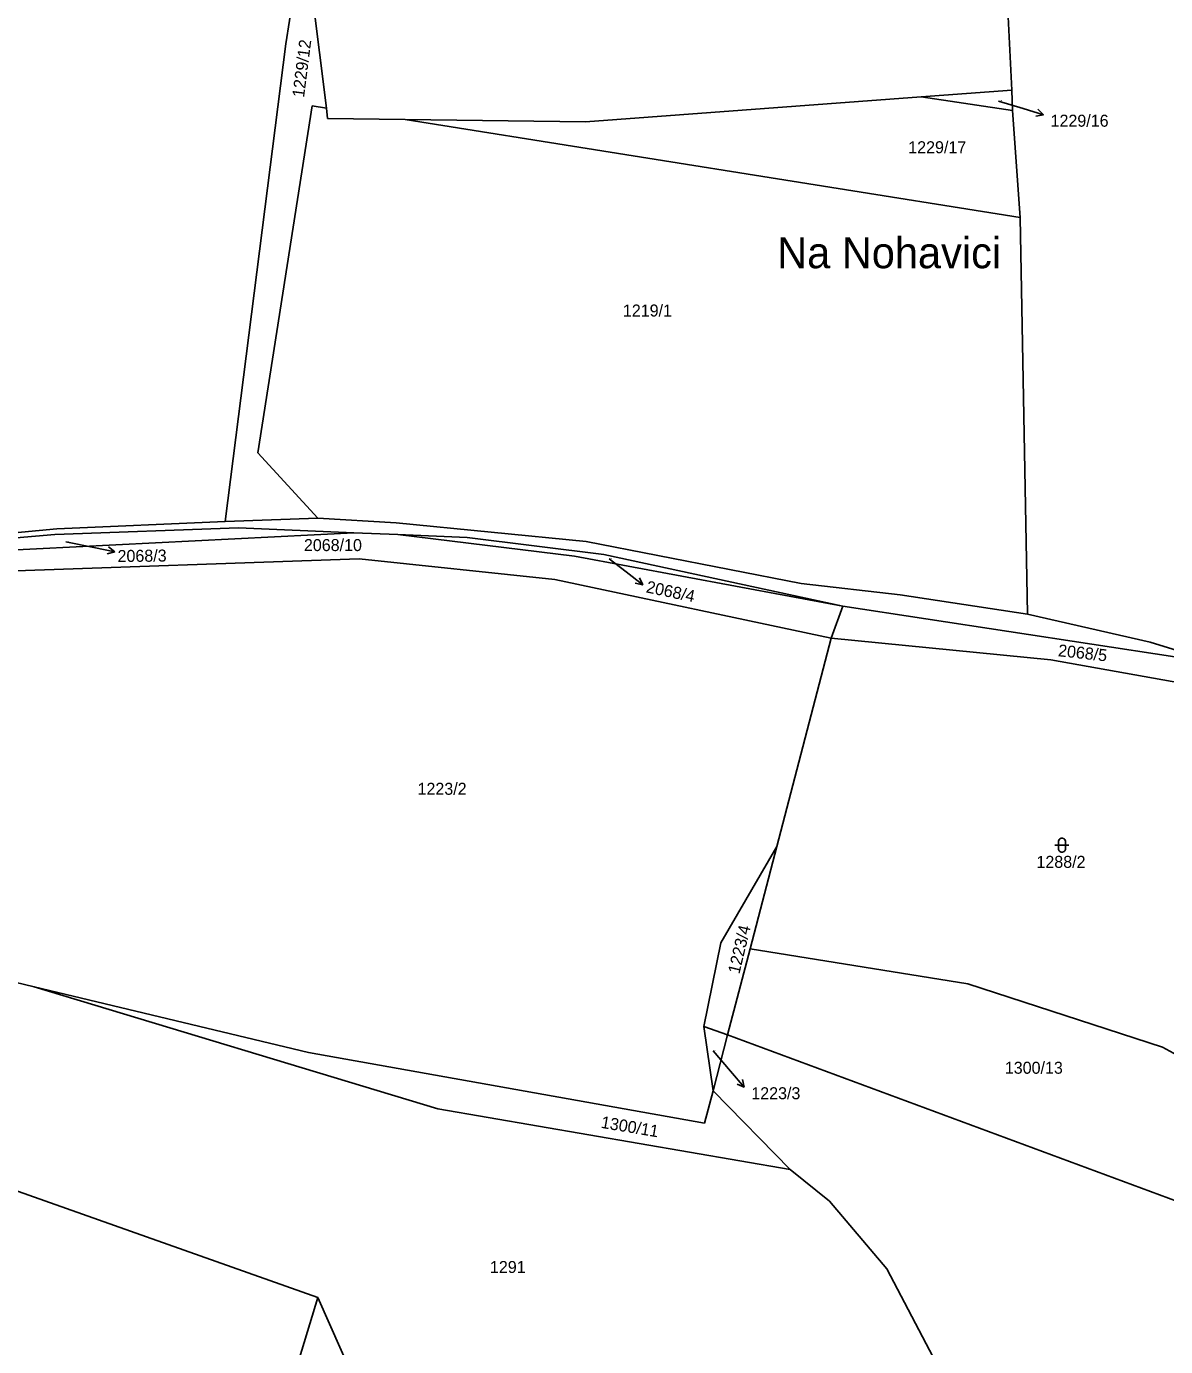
# Model space of a CAD drawing. Extents: x -795483 to -789093, y -1112258 to -1108741.
# Drawn here: x -793351.3 to -793189.9, y -1109756.5 to -1109569.4 of the extents above; entities that cross this region are included whole.
import ezdxf

# ---------------------------------------------------------------- set-up
doc = ezdxf.new("R2010")
doc.units = 0
for name, color, linetype in [('Komunikace', 7, 'Continuous'), ('Vrstva 1', 7, 'Continuous'), ('Vrstva 14', 7, 'Continuous'), ('Vrstva 16', 7, 'Continuous'), ('Vrstva 23', 7, 'Continuous'), ('Vrstva 39', 7, 'Continuous')]:
    doc.layers.add(name, color=color, linetype=linetype)

msp = doc.modelspace()

# ---------------------------------------------------------------- linework, layer by layer
at = {"layer": 'Komunikace'}
for p, q in [((-793213.59, -1109580.03), (-793210.07, -1109581.09)), ((-793345.69, -1109642.48), (-793341.7, -1109643.28)), ((-793268.73, -1109644.87), (-793266.33, -1109646.72)), ((-793253.98, -1109714.58), (-793251.53, -1109717.46))]:
    msp.add_line(p, q, dxfattribs=at)
at = {"layer": 'Vrstva 1'}
for p, q in [((-793214.41, -1109524.33), (-793211.7, -1109578.49)), ((-793311.97, -1109555.1), (-793314.51, -1109571.91)), ((-793311.97, -1109555.1), (-793308.78, -1109581.02)), ((-793314.51, -1109571.91), (-793323.12, -1109639.61)), ((-793211.7, -1109578.49), (-793224.55, -1109579.44)), ((-793211.58, -1109581.36), (-793211.7, -1109578.49)), ((-793318.49, -1109629.88), (-793310.8, -1109580.69)), ((-793310.8, -1109580.69), (-793308.78, -1109581.02)), ((-793224.55, -1109579.44), (-793272.07, -1109582.97)), ((-793211.58, -1109581.36), (-793224.55, -1109579.44)), ((-793308.6, -1109582.51), (-793308.78, -1109581.02)), ((-793297.6, -1109582.65), (-793308.6, -1109582.51)), ((-793297.6, -1109582.65), (-793210.52, -1109596.5)), ((-793272.07, -1109582.97), (-793297.6, -1109582.65)), ((-793210.52, -1109596.5), (-793211.58, -1109581.36)), ((-793210.52, -1109596.5), (-793209.47, -1109652.73)), ((-793310, -1109639.14), (-793318.49, -1109629.88)), ((-793346.95, -1109640.65), (-793362.21, -1109642.01)), ((-793347.26, -1109641.43), (-793321.21, -1109640.51)), ((-793323.12, -1109639.61), (-793346.95, -1109640.65)), ((-793323.12, -1109639.61), (-793310, -1109639.14)), ((-793321.21, -1109640.51), (-793304.88, -1109641.19)), ((-793298.88, -1109639.76), (-793310, -1109639.14)), ((-793271.98, -1109642.44), (-793298.88, -1109639.76)), ((-793381.7, -1109644.41), (-793347.26, -1109641.43)), ((-793362.32, -1109644.07), (-793304.88, -1109641.19)), ((-793304.88, -1109641.19), (-793298.68, -1109641.45)), ((-793298.68, -1109641.45), (-793288.84, -1109641.85)), ((-793298.68, -1109641.45), (-793273.61, -1109644.52)), ((-793288.84, -1109641.85), (-793269.46, -1109644.25)), ((-793241.52, -1109648.36), (-793271.98, -1109642.44)), ((-793273.61, -1109644.52), (-793235.64, -1109651.6)), ((-793269.46, -1109644.25), (-793235.64, -1109651.6)), ((-793363.88, -1109646.95), (-793304.12, -1109644.87)), ((-793304.12, -1109644.87), (-793276.4, -1109647.8)), ((-793276.4, -1109647.8), (-793237.3, -1109656.12)), ((-793227.51, -1109649.99), (-793241.52, -1109648.36)), ((-793209.47, -1109652.73), (-793227.51, -1109649.99)), ((-793237.3, -1109656.12), (-793235.64, -1109651.6)), ((-793235.64, -1109651.6), (-793188.62, -1109658.77)), ((-793192.11, -1109656.69), (-793209.47, -1109652.73)), ((-793237.3, -1109656.12), (-793244.99, -1109685.63)), ((-793237.3, -1109656.12), (-793206.18, -1109659.17)), ((-793167.35, -1109664.41), (-793192.11, -1109656.69)), ((-793206.18, -1109659.17), (-793187.66, -1109662.48)), ((-793244.99, -1109685.63), (-793252.89, -1109699.27)), ((-793244.99, -1109685.63), (-793248.77, -1109700.14)), ((-793252.89, -1109699.27), (-793255.33, -1109711.15)), ((-793251.94, -1109712.31), (-793248.77, -1109700.14)), ((-793248.77, -1109700.14), (-793217.91, -1109705.1)), ((-793359.13, -1109703.34), (-793350.15, -1109705.5)), ((-793293, -1109722.8), (-793350.15, -1109705.5)), ((-793350.15, -1109705.5), (-793311.33, -1109714.84)), ((-793217.91, -1109705.1), (-793190.35, -1109714.05)), ((-793255.33, -1109711.15), (-793254.01, -1109720.27)), ((-793255.33, -1109711.15), (-793251.94, -1109712.31)), ((-793254.01, -1109720.27), (-793251.94, -1109712.31)), ((-793251.94, -1109712.31), (-793171.51, -1109742.12)), ((-793311.33, -1109714.84), (-793255.2, -1109724.83)), ((-793190.35, -1109714.05), (-793172.48, -1109723.97)), ((-793255.2, -1109724.83), (-793254.01, -1109720.27)), ((-793254.01, -1109720.27), (-793243.08, -1109731.38)), ((-793293, -1109722.8), (-793243.08, -1109731.38)), ((-793309.98, -1109749.51), (-793374.73, -1109726.6)), ((-793237.51, -1109735.87), (-793243.08, -1109731.38)), ((-793229.41, -1109745.49), (-793237.51, -1109735.87)), ((-793222.84, -1109757.97), (-793229.41, -1109745.49)), ((-793309.98, -1109749.51), (-793326.53, -1109803.56)), ((-793296.41, -1109780.09), (-793309.98, -1109749.51))]:
    msp.add_line(p, q, dxfattribs=at)
at = {"layer": 'Vrstva 16'}
for p, q in [((-793210.07, -1109581.09), (-793207.2, -1109581.96)), ((-793207.2, -1109581.96), (-793208.3, -1109582.15)), ((-793207.2, -1109581.96), (-793208.01, -1109581.19)), ((-793341.7, -1109643.28), (-793338.76, -1109643.87)), ((-793338.76, -1109643.87), (-793339.84, -1109644.16)), ((-793338.76, -1109643.87), (-793339.64, -1109643.18)), ((-793266.33, -1109646.72), (-793263.96, -1109648.55)), ((-793263.96, -1109648.55), (-793264.44, -1109647.55)), ((-793263.96, -1109648.55), (-793265.05, -1109648.34)), ((-793251.53, -1109717.46), (-793249.59, -1109719.74)), ((-793249.59, -1109719.74), (-793250.61, -1109719.31)), ((-793249.59, -1109719.74), (-793249.85, -1109718.66))]:
    msp.add_line(p, q, dxfattribs=at)
at = {"layer": 'Vrstva 23'}
for p, q in [((-793205.59, -1109685.46), (-793203.59, -1109685.46)), ((-793205.09, -1109684.86), (-793204.99, -1109684.66)), ((-793205.09, -1109686.06), (-793205.09, -1109684.86)), ((-793204.99, -1109684.66), (-793204.89, -1109684.56)), ((-793204.89, -1109684.56), (-793204.69, -1109684.46)), ((-793204.69, -1109684.46), (-793204.49, -1109684.46)), ((-793204.49, -1109684.46), (-793204.29, -1109684.56)), ((-793204.29, -1109684.56), (-793204.19, -1109684.66)), ((-793204.19, -1109684.66), (-793204.09, -1109684.86)), ((-793204.09, -1109684.86), (-793204.09, -1109686.06)), ((-793204.99, -1109686.26), (-793205.09, -1109686.06)), ((-793204.89, -1109686.36), (-793204.99, -1109686.26)), ((-793204.69, -1109686.46), (-793204.89, -1109686.36)), ((-793204.49, -1109686.46), (-793204.69, -1109686.46)), ((-793204.29, -1109686.36), (-793204.49, -1109686.46)), ((-793204.19, -1109686.26), (-793204.29, -1109686.36)), ((-793204.09, -1109686.06), (-793204.19, -1109686.26))]:
    msp.add_line(p, q, dxfattribs=at)

# ---------------------------------------------------------------- texts
at = {"layer": 'Vrstva 14'}
for s, rotation, p in [('1229/12', 82.7739, (-793311.94, -1109579.58)), ('2068/5', 353.7966, (-793205.2, -1109658.67)), ('1223/4', 76.5241, (-793250.28, -1109703.78)), ('1300/11', 350.4284, (-793269.97, -1109725.48))]:
    msp.add_text(s, height=1.7, rotation=rotation, dxfattribs=at).set_placement(p)
for s, height, p in [('1229/16', 0.1, (-793213.59, -1109580.03)), ('1229/17', 1.7, (-793226.36, -1109587.42)), ('1219/1', 1.7, (-793266.78, -1109610.55)), ('2068/3', 0.1, (-793345.69, -1109642.48)), ('2068/10', 1.7, (-793311.96, -1109643.78)), ('2068/4', 0.1, (-793268.73, -1109644.87)), ('1223/2', 1.7, (-793295.87, -1109678.31)), ('1288/2', 1.7, (-793208.2, -1109688.66)), ('1223/3', 0.1, (-793253.98, -1109714.58)), ('1300/13', 1.7, (-793212.68, -1109717.83)), ('1291', 1.7, (-793285.61, -1109746.06))]:
    msp.add_text(s, height=height, dxfattribs=at).set_placement(p)
at = {"layer": 'Vrstva 16'}
for s, p in [('1229/16', (-793206.2, -1109583.66)), ('1223/3', (-793248.59, -1109721.44))]:
    msp.add_text(s, height=1.7, dxfattribs=at).set_placement(p)
for s, rotation, p in [('2068/3', 0.6629, (-793338.35, -1109645.34)), ('2068/4', 348.1489, (-793263.59, -1109649.62))]:
    msp.add_text(s, height=1.7, rotation=rotation, dxfattribs=at).set_placement(p)
at = {"layer": 'Vrstva 39'}
msp.add_text('Na Nohavici', height=4.4, dxfattribs=at).set_placement((-793244.93, -1109603.71))

doc.saveas('drawing.dxf')
